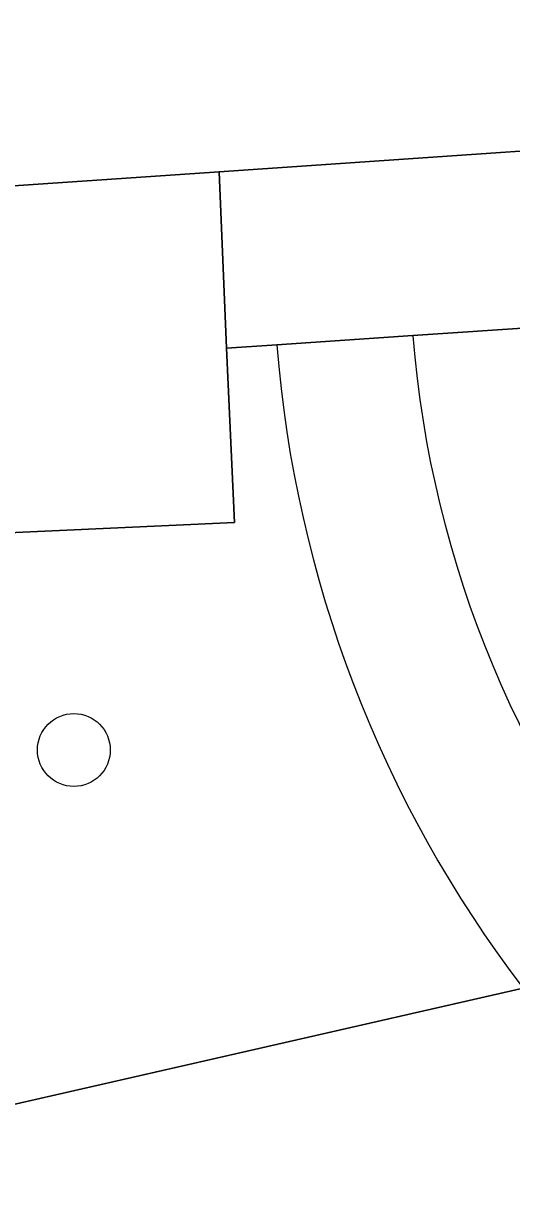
# Model space of a CAD drawing. Extents: x 160732 to 162107, y 387428 to 388479.
# Drawn here: x 160786.19 to 160792.75, y 388041.43 to 388057.1 of the extents above; entities that cross this region are included whole.
import ezdxf

# ---------------------------------------------------------------- set-up
doc = ezdxf.new("R2010")
doc.units = 0
for name, color, linetype in [('IMGEO_Boom', 7, 'Continuous'), ('IMGEO_Fietspad_gesloten', 7, 'Continuous'), ('IMGEO_Groenvoorziening', 7, 'Continuous'), ('IMGEO_Voetpad_open', 7, 'Continuous')]:
    doc.layers.add(name, color=color, linetype=linetype)

msp = doc.modelspace()

# ---------------------------------------------------------------- linework, layer by layer
at = {"layer": 'IMGEO_Boom'}
msp.add_circle((160786.872, 388047.347), 0.489, dxfattribs=at)
at = {"layer": 'IMGEO_Fietspad_gesloten'}
msp.add_lwpolyline([(160772.418, 388053.986), (160781.397, 388054.602), (160788.823, 388055.111), (160812.287, 388056.721), (160817.669, 388057.033), (160831.483, 388057.833), (160836.086, 388058.083)], dxfattribs=at)
at = {"layer": 'IMGEO_Groenvoorziening'}
for points in [[(160794.894, 388044.605), (160818.246, 388049.937), (160817.669, 388057.033), (160812.287, 388056.721), (160812.452, 388054.318), (160791.424, 388052.91)], [(160789.597, 388052.788), (160788.921, 388052.742), (160789.03, 388050.403), (160781.677, 388050.066), (160781.397, 388054.602), (160772.418, 388053.986), (160773.388, 388039.695), (160792.906, 388044.151)], [(160792.906, 388044.151), (160773.388, 388039.695), (160773.499, 388037.066), (160770.417, 388036.928), (160770.609, 388033.989), (160772.814, 388000), (160782.554, 387849.903), (160785.14, 387807.414), (160785.835, 387796.449), (160792.972, 387796.854), (160820.028, 387798.4), (160842.863, 387799.764), (160854.715, 387800.466), (160860.437, 387800.637), (160860.183, 387802.298), (160861.348, 387803.724), (160862.871, 387803.535), (160867.876, 387805.321)]]:
    msp.add_lwpolyline(points, dxfattribs=at)
for centre, radius, start, end in [((160805.87, 388054.068), 14.492, 184.584, 220.7683), ((160805.869, 388054.07), 16.322, 184.5036, 217.4219)]:
    msp.add_arc(centre, radius, start, end, dxfattribs=at)
at = {"layer": 'IMGEO_Voetpad_open'}
for points in [[(160812.287, 388056.721), (160788.823, 388055.111), (160788.921, 388052.742), (160789.597, 388052.788), (160791.424, 388052.91), (160812.452, 388054.318)], [(160788.921, 388052.742), (160788.823, 388055.111), (160781.397, 388054.602), (160781.677, 388050.066), (160789.03, 388050.403)]]:
    msp.add_lwpolyline(points, close=True, dxfattribs=at)
msp.add_lwpolyline([(160791.424, 388052.91), (160789.597, 388052.788)], dxfattribs=at)
for centre, radius, start, end in [((160805.87, 388054.068), 14.492, 184.584, 220.7683), ((160805.869, 388054.07), 16.322, 184.5036, 217.4219)]:
    msp.add_arc(centre, radius, start, end, dxfattribs=at)

doc.saveas('drawing.dxf')
